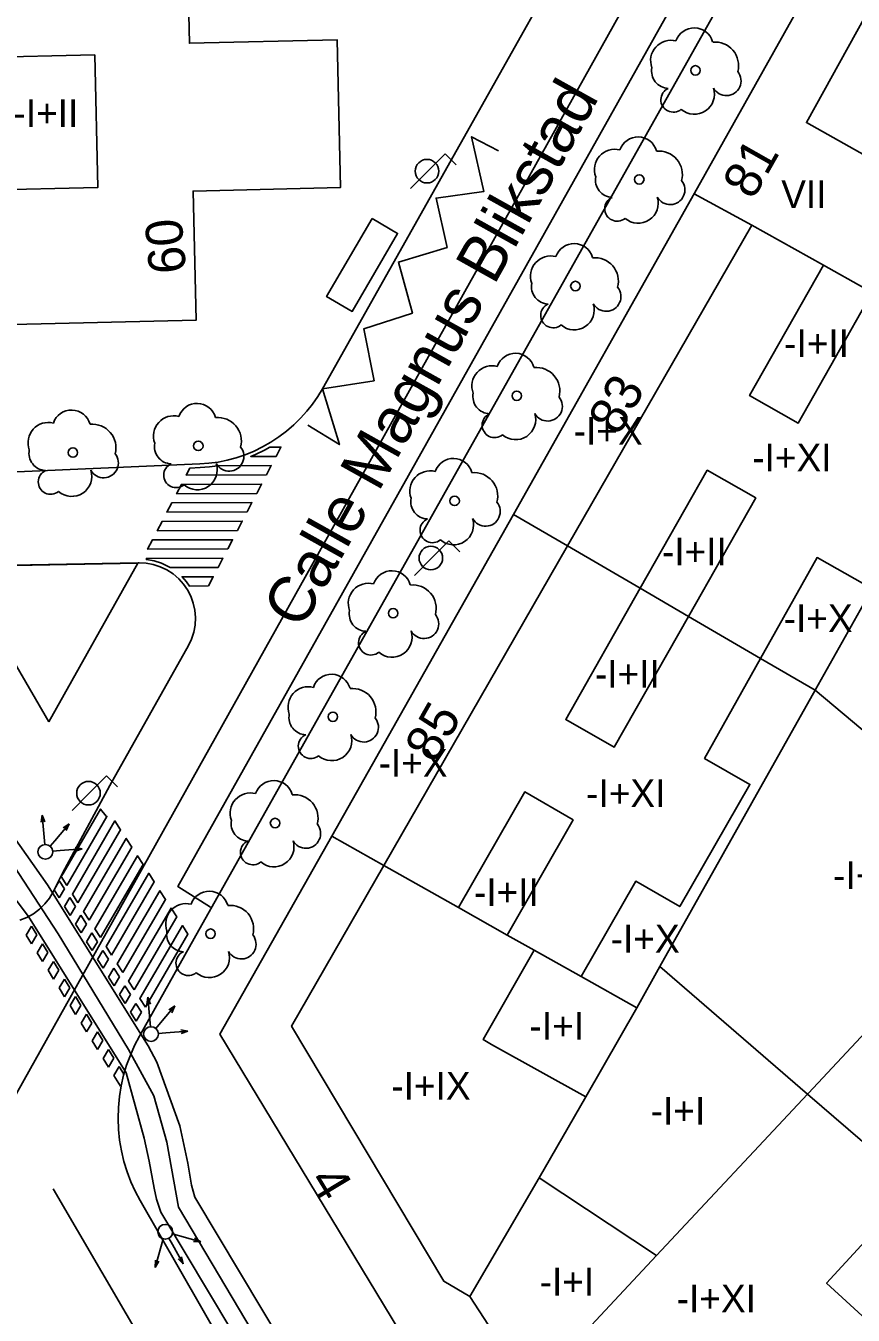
# Model space of a CAD drawing. Extents: x 282771 to 285132, y 4823109 to 4825496.
# Drawn here: x 284216.4 to 284261.2, y 4823545.5 to 4823615.2 of the extents above; entities that cross this region are included whole.
import ezdxf

# ---------------------------------------------------------------- set-up
doc = ezdxf.new("R2010")
doc.units = 0
for name, color, linetype in [('ACERA-BORDILLO', 7, 'Continuous'), ('ARBOL', 7, 'Continuous'), ('BORDILLO', 7, 'Continuous'), ('CALLE-EJE', 7, 'Continuous'), ('CALLE-TEXTO', 7, 'Continuous'), ('CARGA_DESCARGA', 7, 'Continuous'), ('CARRIL-BICI-AREA', 7, 'Continuous'), ('CARRIL-BICI-EJE', 7, 'Continuous'), ('EDIFICIO', 7, 'Continuous'), ('FAROLA', 7, 'Continuous'), ('INTERIOR-EDIFICIO', 7, 'Continuous'), ('MARQUESINA-BUS', 7, 'Continuous'), ('MEDIANERA', 7, 'Continuous'), ('NUM-PORTAL', 7, 'Continuous'), ('PASO-PEATONES', 7, 'Continuous'), ('SEMAFORO', 7, 'Continuous'), ('SENAL-VIARIA', 7, 'Continuous'), ('TXT-ALTURA-EDIFICIO', 7, 'Continuous'), ('ZONA-VERDE', 7, 'Continuous')]:
    doc.layers.add(name, color=color, linetype=linetype)

msp = doc.modelspace()

# ---------------------------------------------------------------- linework, layer by layer
at = {"layer": 'ACERA-BORDILLO'}
for points in [[(284222.605, 4823551.669), (284222.342, 4823552.163), (284222.108, 4823552.679), (284221.904, 4823553.216), (284221.733, 4823553.771), (284221.597, 4823554.34), (284221.499, 4823554.921), (284221.438, 4823555.51), (284221.416, 4823556.102), (284221.433, 4823556.695), (284221.488, 4823557.284), (284221.582, 4823557.866), (284221.713, 4823558.436), (284221.879, 4823558.992), (284222.078, 4823559.531), (284222.308, 4823560.049), (284222.567, 4823560.545), (284225.537, 4823565.839), (284259.097, 4823625.549)], [(284247.382, 4823622.083), (284232.471, 4823595.59), (284232.218, 4823595.171), (284231.936, 4823594.762), (284231.625, 4823594.368), (284231.286, 4823593.989), (284230.921, 4823593.631), (284230.531, 4823593.294), (284230.119, 4823592.982), (284229.686, 4823592.696), (284229.236, 4823592.44), (284228.771, 4823592.213), (284228.294, 4823592.018), (284227.809, 4823591.854), (284227.318, 4823591.723), (284226.826, 4823591.624), (284226.334, 4823591.557), (284225.846, 4823591.521), (284204.782, 4823590.609)], [(284235.664, 4823528.86), (284222.605, 4823551.669)]]:
    msp.add_lwpolyline(points, dxfattribs=at)
at = {"layer": 'ARBOL'}
for centre in [(284252.657, 4823612.819), (284249.617, 4823606.919), (284246.157, 4823601.149), (284242.987, 4823595.209), (284225.757, 4823592.499), (284218.967, 4823592.139), (284239.627, 4823589.519), (284236.297, 4823583.439), (284233.037, 4823577.839), (284229.907, 4823572.089), (284226.417, 4823566.099)]:
    msp.add_circle(centre, 0.255, dxfattribs=at)
for centre, radius, start, end in [((284252.587, 4823614.079), 1.038, 15.64228, 161.38435), ((284251.327, 4823613.349), 1.097, 75.4318, 200.55608), ((284253.717, 4823613.079), 1.272, 345.03273, 95.79925), ((284251.217, 4823612.779), 0.935, 168.59898, 268.13236), ((284254.327, 4823612.249), 0.797, 208.96246, 38.99103), ((284251.457, 4823611.229), 0.672, 113.73672, 309.4725), ((284252.597, 4823611.529), 1.086, 228.95447, 17.92796), ((284249.547, 4823608.179), 1.038, 15.64228, 161.38435), ((284248.287, 4823607.449), 1.097, 75.4318, 200.55608), ((284250.677, 4823607.179), 1.272, 345.03273, 95.79925), ((284248.177, 4823606.879), 0.935, 168.59898, 268.13236), ((284251.287, 4823606.349), 0.797, 208.96246, 38.99103), ((284248.417, 4823605.329), 0.672, 113.73672, 309.4725), ((284249.557, 4823605.629), 1.086, 228.95447, 17.92796), ((284246.087, 4823602.409), 1.038, 15.64228, 161.38435), ((284244.827, 4823601.679), 1.097, 75.4318, 200.55608), ((284247.217, 4823601.409), 1.272, 345.03273, 95.79925), ((284244.717, 4823601.109), 0.935, 168.59898, 268.13236), ((284247.827, 4823600.579), 0.797, 208.96246, 38.99103), ((284244.957, 4823599.559), 0.672, 113.73672, 309.4725), ((284246.097, 4823599.859), 1.086, 228.95447, 17.92796), ((284241.657, 4823595.739), 1.097, 75.4318, 200.55608), ((284242.917, 4823596.469), 1.038, 15.64228, 161.38435), ((284244.047, 4823595.469), 1.272, 345.03273, 95.79925), ((284225.687, 4823593.759), 1.038, 15.64228, 161.38435), ((284241.547, 4823595.169), 0.935, 168.59898, 268.13236), ((284244.657, 4823594.639), 0.797, 208.96246, 38.99103), ((284218.897, 4823593.399), 1.038, 15.64228, 161.38435), ((284224.427, 4823593.029), 1.097, 75.4318, 200.55608), ((284241.787, 4823593.619), 0.672, 113.73672, 309.4725), ((284242.927, 4823593.919), 1.086, 228.95447, 17.92796), ((284217.637, 4823592.669), 1.097, 75.4318, 200.55608), ((284220.027, 4823592.399), 1.272, 345.03273, 95.79925), ((284226.817, 4823592.759), 1.272, 345.03273, 95.79925), ((284217.527, 4823592.099), 0.935, 168.59898, 268.13236), ((284220.637, 4823591.569), 0.797, 208.96246, 38.99103), ((284224.317, 4823592.459), 0.935, 168.59898, 268.13236), ((284227.427, 4823591.929), 0.797, 208.96246, 38.99103), ((284224.557, 4823590.909), 0.672, 113.73672, 309.4725), ((284225.697, 4823591.209), 1.086, 228.95447, 17.92796), ((284239.557, 4823590.779), 1.038, 15.64228, 161.38435), ((284217.767, 4823590.549), 0.672, 113.73672, 309.4725), ((284218.907, 4823590.849), 1.086, 228.95447, 17.92796), ((284238.297, 4823590.049), 1.097, 75.4318, 200.55608), ((284240.687, 4823589.779), 1.272, 345.03273, 95.79925), ((284238.187, 4823589.479), 0.935, 168.59898, 268.13236), ((284241.297, 4823588.949), 0.797, 208.96246, 38.99103), ((284238.427, 4823587.929), 0.672, 113.73672, 309.4725), ((284239.567, 4823588.229), 1.086, 228.95447, 17.92796), ((284236.227, 4823584.699), 1.038, 15.64228, 161.38435), ((284234.967, 4823583.969), 1.097, 75.4318, 200.55608), ((284237.357, 4823583.699), 1.272, 345.03273, 95.79925), ((284234.857, 4823583.399), 0.935, 168.59898, 268.13236), ((284237.967, 4823582.869), 0.797, 208.96246, 38.99103), ((284235.097, 4823581.849), 0.672, 113.73672, 309.4725), ((284236.237, 4823582.149), 1.086, 228.95447, 17.92796), ((284232.967, 4823579.099), 1.038, 15.64228, 161.38435), ((284231.707, 4823578.369), 1.097, 75.4318, 200.55608), ((284234.097, 4823578.099), 1.272, 345.03273, 95.79925), ((284231.597, 4823577.799), 0.935, 168.59898, 268.13236), ((284234.707, 4823577.269), 0.797, 208.96246, 38.99103), ((284231.837, 4823576.249), 0.672, 113.73672, 309.4725), ((284232.977, 4823576.549), 1.086, 228.95447, 17.92796), ((284229.837, 4823573.349), 1.038, 15.64228, 161.38435), ((284228.577, 4823572.619), 1.097, 75.4318, 200.55608), ((284230.967, 4823572.349), 1.272, 345.03273, 95.79925), ((284228.467, 4823572.049), 0.935, 168.59898, 268.13236), ((284231.577, 4823571.519), 0.797, 208.96246, 38.99103), ((284228.707, 4823570.499), 0.672, 113.73672, 309.4725), ((284229.847, 4823570.799), 1.086, 228.95447, 17.92796), ((284226.347, 4823567.359), 1.038, 15.64228, 161.38435), ((284225.087, 4823566.629), 1.097, 75.4318, 200.55608), ((284227.477, 4823566.359), 1.272, 345.03273, 95.79925), ((284224.977, 4823566.059), 0.935, 168.59898, 268.13236), ((284228.087, 4823565.529), 0.797, 208.96246, 38.99103), ((284225.217, 4823564.509), 0.672, 113.73672, 309.4725), ((284226.357, 4823564.809), 1.086, 228.95447, 17.92796)]:
    msp.add_arc(centre, radius, start, end, dxfattribs=at)
at = {"layer": 'BORDILLO'}
msp.add_lwpolyline([(284212.787, 4823585.989), (284222.495, 4823586.162), (284222.549, 4823586.163), (284222.93, 4823586.145), (284223.316, 4823586.077), (284223.696, 4823585.957), (284224.06, 4823585.785), (284224.397, 4823585.567), (284224.7, 4823585.307), (284224.962, 4823585.016), (284225.178, 4823584.701), (284225.352, 4823584.362), (284225.485, 4823583.993), (284225.569, 4823583.604), (284225.602, 4823583.203), (284225.58, 4823582.801), (284225.506, 4823582.409), (284225.383, 4823582.038), (284225.218, 4823581.694), (284220.965, 4823574.124), (284218.407, 4823569.379), (284217.899, 4823568.363), (284217.703, 4823568.028), (284217.458, 4823567.712), (284217.168, 4823567.427), (284216.838, 4823567.182), (284216.478, 4823566.984), (284216.099, 4823566.838)], dxfattribs=at)
at = {"layer": 'CALLE-EJE'}
msp.add_lwpolyline([(284211.347, 4823549.319), (284249.577, 4823617.689), (284263.797, 4823640.879)], dxfattribs=at)
at = {"layer": 'CARGA_DESCARGA'}
msp.add_lwpolyline([(284231.676, 4823593.622), (284233.388, 4823592.568), (284232.471, 4823595.59), (284235.264, 4823596.026), (284234.704, 4823598.825), (284237.337, 4823599.681), (284236.58, 4823602.447), (284239.214, 4823603.238), (284238.621, 4823605.905), (284241.201, 4823606.263), (284240.542, 4823609.227), (284241.991, 4823608.47)], dxfattribs=at)
at = {"layer": 'CARRIL-BICI-AREA'}
for points in [[(284235.402, 4823535.409), (284225.57, 4823551.834), (284225.381, 4823552.486), (284225.194, 4823553.681), (284224.757, 4823555.702), (284223.505, 4823559.152), (284223.034, 4823560.038), (284217.591, 4823568.749), (284215.288, 4823572.033)], [(284214.04, 4823570.35), (284216.576, 4823567.034), (284221.86, 4823558.574), (284222.819, 4823555.032), (284223.093, 4823553.784), (284223.371, 4823552.323), (284223.496, 4823551.728), (284223.732, 4823551.037), (284234.05, 4823533.782), (284237.501, 4823529.048), (284239.148, 4823527.054), (284240.275, 4823525.961), (284241.333, 4823525.129), (284242.2, 4823524.452), (284243.171, 4823523.828), (284244.767, 4823523.169), (284246.241, 4823522.753), (284247.888, 4823522.389), (284249.934, 4823521.955), (284252.657, 4823521.556), (284257.096, 4823521.158), (284260.644, 4823520.74)]]:
    msp.add_lwpolyline(points, dxfattribs=at)
at = {"layer": 'CARRIL-BICI-EJE'}
msp.add_lwpolyline([(284215.265, 4823570.549), (284218.177, 4823566.097), (284221.975, 4823559.827), (284223.35, 4823557.329), (284224.049, 4823554.812), (284224.678, 4823551.292), (284234.479, 4823534.812), (284238.542, 4823529.486), (284241.361, 4823526.526), (284243.527, 4823525.081), (284246.137, 4823523.869), (284251.682, 4823522.843), (284256.364, 4823522.19), (284260.921, 4823521.817), (284267.397, 4823515.687), (284273.876, 4823509.571), (284342.869, 4823585.356), (284344.418, 4823586.702), (284346.824, 4823588.007), (284349.882, 4823588.905)], dxfattribs=at)
at = {"layer": 'EDIFICIO'}
for points in [[(284274.437, 4823544.129), (284262.327, 4823530.95), (284257.307, 4823525.49), (284247.387, 4823526.86), (284241.067, 4823537.3), (284226.927, 4823560.659), (284232.977, 4823571.379), (284242.807, 4823588.789), (284252.607, 4823606.169), (284262.347, 4823623.549), (284266.857, 4823625.589), (284288.747, 4823584.619), (284297.077, 4823568.809), (284285.407, 4823556.089), (284274.437, 4823544.129)], [(284199.897, 4823605.689), (284199.717, 4823613.689), (284207.717, 4823613.879), (284207.557, 4823620.879), (284218.887, 4823621.139), (284225.117, 4823621.289), (284225.277, 4823614.289), (284233.267, 4823614.479), (284233.447, 4823606.479), (284225.477, 4823606.289), (284225.637, 4823599.299), (284208.077, 4823598.889), (284207.907, 4823605.879), (284199.897, 4823605.689)]]:
    msp.add_lwpolyline(points, dxfattribs=at)
at = {"layer": 'FAROLA'}
for p, q in [((284239.11, 4823608.294), (284238.17, 4823607.364)), ((284239.7, 4823607.704), (284239.11, 4823608.294)), ((284238.17, 4823607.364), (284237.24, 4823606.424)), ((284239.319, 4823587.357), (284238.379, 4823586.427)), ((284239.908, 4823586.767), (284239.319, 4823587.357)), ((284238.379, 4823586.427), (284237.449, 4823585.487)), ((284220.793, 4823574.633), (284219.853, 4823573.703)), ((284221.383, 4823574.043), (284220.793, 4823574.633)), ((284219.853, 4823573.703), (284218.923, 4823572.763))]:
    msp.add_line(p, q, dxfattribs=at)
for centre in [(284238.13, 4823607.364), (284238.339, 4823586.427), (284219.813, 4823573.703)]:
    msp.add_circle(centre, 0.637, dxfattribs=at)
at = {"layer": 'INTERIOR-EDIFICIO'}
for points in [[(284220.157, 4823613.659), (284220.317, 4823606.479), (284214.107, 4823606.339), (284213.947, 4823613.519), (284220.157, 4823613.659)], [(284261.764, 4823601.057), (284259.582, 4823602.275), (284255.587, 4823595.219), (284258.217, 4823593.729), (284262.225, 4823600.799)], [(284265.792, 4823591.112), (284259.137, 4823579.279), (284250.737, 4823564.329), (284249.477, 4823562.079), (284246.467, 4823563.776), (284243.932, 4823565.205), (284241.177, 4823560.369), (284241.617, 4823560.109), (284246.72, 4823557.266), (284244.207, 4823552.879), (284240.447, 4823546.459), (284243.757, 4823541.389), (284250.557, 4823548.679)], [(284252.277, 4823583.269), (284248.257, 4823576.189), (284245.637, 4823577.689), (284249.673, 4823584.79), (284253.297, 4823591.179), (284255.917, 4823589.679), (284252.277, 4823583.269)], [(284242.473, 4823566.027), (284239.839, 4823567.512), (284243.417, 4823573.769), (284246.037, 4823572.259), (284242.473, 4823566.027)], [(284250.557, 4823548.679), (284258.725, 4823557.424), (284258.767, 4823557.469), (284270.347, 4823569.869)], [(284264.537, 4823552.399), (284265.177, 4823553.099), (284268.387, 4823556.609), (284270.947, 4823554.269), (284267.665, 4823550.689), (284262.307, 4823544.839), (284259.747, 4823547.179), (284264.537, 4823552.399)]]:
    msp.add_lwpolyline(points, dxfattribs=at)
at = {"layer": 'MARQUESINA-BUS'}
msp.add_lwpolyline([(284235.161, 4823604.803), (284232.701, 4823600.575), (284234.082, 4823599.772), (284236.542, 4823603.999), (284235.161, 4823604.803)], dxfattribs=at)
at = {"layer": 'MEDIANERA'}
for points in [[(284266.297, 4823609.079), (284271.177, 4823611.679), (284266.177, 4823621.019), (284264.577, 4823620.709), (284258.657, 4823609.989), (284264.847, 4823606.509)], [(284255.704, 4823604.44), (284252.592, 4823606.142)], [(284245.731, 4823587.086), (284255.704, 4823604.44)], [(284259.582, 4823602.275), (284255.704, 4823604.44)], [(284266.024, 4823598.679), (284263.027, 4823593.329), (284265.687, 4823591.839), (284261.827, 4823584.989), (284259.237, 4823586.449), (284256.183, 4823580.999)], [(284245.731, 4823587.086), (284242.807, 4823588.789)], [(284235.802, 4823569.787), (284245.731, 4823587.086)], [(284245.731, 4823587.086), (284249.673, 4823584.79), (284252.279, 4823583.273), (284256.183, 4823580.999)], [(284246.467, 4823563.776), (284249.427, 4823568.939), (284251.807, 4823567.569), (284255.607, 4823574.179), (284253.147, 4823575.589), (284256.183, 4823580.999)], [(284281.99, 4823559.213), (284278.44, 4823562.464), (284275.892, 4823564.796), (284270.347, 4823569.869), (284259.137, 4823579.279), (284256.183, 4823580.999)], [(284235.802, 4823569.787), (284232.977, 4823571.379)], [(284240.447, 4823546.459), (284239.047, 4823547.289), (284230.807, 4823561.099), (284235.802, 4823569.787)], [(284239.839, 4823567.512), (284235.802, 4823569.787)], [(284243.932, 4823565.205), (284242.473, 4823566.027)], [(284250.737, 4823564.329), (284258.725, 4823557.424), (284264.537, 4823552.399)], [(284249.477, 4823562.079), (284246.72, 4823557.266)], [(284244.207, 4823552.879), (284250.557, 4823548.679)]]:
    msp.add_lwpolyline(points, dxfattribs=at)
at = {"layer": 'PASO-PEATONES'}
for p, q in [((284218.22, 4823568.962), (284217.956, 4823568.47)), ((284218.511, 4823568.526), (284218.248, 4823568.947)), ((284217.956, 4823568.47), (284218.223, 4823568.043)), ((284218.223, 4823568.043), (284218.511, 4823568.526)), ((284218.809, 4823568.049), (284218.521, 4823567.567)), ((284218.521, 4823567.567), (284218.819, 4823567.09)), ((284219.107, 4823567.573), (284218.809, 4823568.049)), ((284218.819, 4823567.09), (284219.107, 4823567.573)), ((284219.404, 4823567.096), (284219.116, 4823566.614)), ((284219.702, 4823566.62), (284219.404, 4823567.096)), ((284216.723, 4823566.507), (284216.435, 4823566.024)), ((284217.021, 4823566.03), (284216.723, 4823566.507)), ((284219.116, 4823566.614), (284219.414, 4823566.137)), ((284219.414, 4823566.137), (284219.702, 4823566.62)), ((284220, 4823566.143), (284219.712, 4823565.66)), ((284220.298, 4823565.666), (284220, 4823566.143)), ((284216.435, 4823566.024), (284216.733, 4823565.548)), ((284216.733, 4823565.548), (284217.021, 4823566.03)), ((284217.319, 4823565.554), (284217.031, 4823565.071)), ((284217.617, 4823565.077), (284217.319, 4823565.554)), ((284219.712, 4823565.66), (284220.01, 4823565.184)), ((284220.01, 4823565.184), (284220.298, 4823565.666)), ((284217.031, 4823565.071), (284217.329, 4823564.595)), ((284217.329, 4823564.595), (284217.617, 4823565.077)), ((284220.596, 4823565.19), (284220.308, 4823564.707)), ((284220.893, 4823564.713), (284220.596, 4823565.19)), ((284217.915, 4823564.601), (284217.627, 4823564.118)), ((284217.627, 4823564.118), (284217.924, 4823563.642)), ((284218.212, 4823564.124), (284217.915, 4823564.601)), ((284217.924, 4823563.642), (284218.212, 4823564.124)), ((284220.308, 4823564.707), (284220.605, 4823564.231)), ((284220.605, 4823564.231), (284220.893, 4823564.713)), ((284221.191, 4823564.237), (284220.903, 4823563.754)), ((284221.489, 4823563.76), (284221.191, 4823564.237)), ((284218.51, 4823563.647), (284218.222, 4823563.165)), ((284218.808, 4823563.171), (284218.51, 4823563.647)), ((284220.903, 4823563.754), (284221.201, 4823563.277)), ((284221.201, 4823563.277), (284221.489, 4823563.76)), ((284218.222, 4823563.165), (284218.52, 4823562.688)), ((284218.52, 4823562.688), (284218.808, 4823563.171)), ((284219.106, 4823562.694), (284218.818, 4823562.212)), ((284219.404, 4823562.218), (284219.106, 4823562.694)), ((284221.787, 4823563.283), (284221.499, 4823562.801)), ((284221.499, 4823562.801), (284221.797, 4823562.324)), ((284222.085, 4823562.807), (284221.787, 4823563.283)), ((284221.797, 4823562.324), (284222.085, 4823562.807)), ((284218.818, 4823562.212), (284219.116, 4823561.735)), ((284219.116, 4823561.735), (284219.404, 4823562.218)), ((284222.382, 4823562.33), (284222.094, 4823561.848)), ((284222.68, 4823561.854), (284222.382, 4823562.33)), ((284219.701, 4823561.741), (284219.413, 4823561.259)), ((284219.413, 4823561.259), (284219.711, 4823560.782)), ((284219.999, 4823561.265), (284219.701, 4823561.741)), ((284219.711, 4823560.782), (284219.999, 4823561.265)), ((284222.094, 4823561.848), (284222.392, 4823561.371)), ((284222.392, 4823561.371), (284222.68, 4823561.854)), ((284220.297, 4823560.788), (284220.009, 4823560.305)), ((284220.595, 4823560.311), (284220.297, 4823560.788)), ((284220.009, 4823560.305), (284220.307, 4823559.829)), ((284220.307, 4823559.829), (284220.595, 4823560.311)), ((284220.893, 4823559.835), (284220.605, 4823559.352)), ((284220.605, 4823559.352), (284220.902, 4823558.876)), ((284221.19, 4823559.358), (284220.893, 4823559.835)), ((284220.902, 4823558.876), (284221.19, 4823559.358)), ((284221.47, 4823558.911), (284221.184, 4823558.424)), ((284221.73, 4823558.494), (284221.47, 4823558.911)), ((284221.184, 4823558.424), (284221.547, 4823557.844))]:
    msp.add_line(p, q, dxfattribs=at)
for points in [[(284229.961, 4823591.93), (284228.596, 4823591.925), (284228.853, 4823592.03), (284229.329, 4823592.263), (284229.621, 4823592.429), (284229.791, 4823592.43), (284230.223, 4823592.431)], [(284229.438, 4823590.928), (284225.103, 4823590.912), (284225.304, 4823591.297), (284225.857, 4823591.321), (284226.355, 4823591.358), (284226.798, 4823591.419), (284226.859, 4823591.419), (284229.7, 4823591.429)], [(284228.915, 4823589.927), (284224.58, 4823589.91), (284224.841, 4823590.411), (284229.177, 4823590.428)], [(284228.392, 4823588.925), (284224.057, 4823588.909), (284224.318, 4823589.409), (284228.654, 4823589.425)], [(284227.869, 4823587.923), (284223.534, 4823587.907), (284223.795, 4823588.408), (284228.13, 4823588.424)], [(284227.346, 4823586.921), (284223.011, 4823586.905), (284223.272, 4823587.406), (284227.607, 4823587.422)], [(284223.363, 4823586.272), (284222.952, 4823586.344), (284222.952, 4823586.405), (284227.084, 4823586.42), (284226.823, 4823585.919), (284224.236, 4823585.909), (284224.157, 4823585.96), (284223.769, 4823586.143)], [(284225.119, 4823585.14), (284224.875, 4823585.412), (284226.561, 4823585.418), (284226.3, 4823584.917), (284225.275, 4823584.913)], [(284218.637, 4823568.715), (284218.333, 4823569.187), (284218.435, 4823569.363), (284220.465, 4823572.843), (284220.775, 4823572.465), (284220.811, 4823572.443)], [(284219.244, 4823567.772), (284218.94, 4823568.244), (284221.247, 4823572.199), (284221.551, 4823571.727)], [(284219.852, 4823566.829), (284219.548, 4823567.301), (284221.855, 4823571.256), (284222.159, 4823570.784)], [(284220.459, 4823565.886), (284220.156, 4823566.358), (284222.463, 4823570.313), (284222.766, 4823569.841)], [(284221.067, 4823564.943), (284220.763, 4823565.415), (284223.07, 4823569.37), (284223.374, 4823568.898)], [(284221.675, 4823564.001), (284221.371, 4823564.472), (284223.678, 4823568.427), (284223.982, 4823567.955)], [(284222.282, 4823563.058), (284221.979, 4823563.529), (284224.286, 4823567.484), (284224.589, 4823567.012)], [(284222.89, 4823562.115), (284222.586, 4823562.586), (284224.893, 4823566.541), (284225.197, 4823566.07)]]:
    msp.add_lwpolyline(points, close=True, dxfattribs=at)
for points in [[(284218.248, 4823568.947), (284218.22, 4823568.962)], [(284221.582, 4823557.866), (284221.713, 4823558.436), (284221.73, 4823558.494)], [(284221.547, 4823557.844), (284221.582, 4823557.866)]]:
    msp.add_lwpolyline(points, dxfattribs=at)
at = {"layer": 'SEMAFORO'}
for p, q in [((284217.248, 4823572.135), (284217.316, 4823572.522)), ((284217.316, 4823572.522), (284217.415, 4823571.326)), ((284217.316, 4823572.522), (284217.447, 4823572.151)), ((284217.993, 4823571.133), (284218.77, 4823572.05)), ((284218.437, 4823571.832), (284218.77, 4823572.05)), ((284218.609, 4823571.685), (284218.77, 4823572.05)), ((284217.415, 4823571.326), (284217.448, 4823570.927)), ((284217.737, 4823570.831), (284217.993, 4823571.133)), ((284217.879, 4823570.561), (284218.278, 4823570.594)), ((284218.278, 4823570.594), (284219.474, 4823570.693)), ((284219.087, 4823570.761), (284219.474, 4823570.693)), ((284219.103, 4823570.562), (284219.474, 4823570.693)), ((284222.965, 4823562.273), (284223.033, 4823562.66)), ((284223.033, 4823562.66), (284223.132, 4823561.464)), ((284223.033, 4823562.66), (284223.164, 4823562.289)), ((284223.71, 4823561.271), (284224.487, 4823562.188)), ((284224.154, 4823561.97), (284224.487, 4823562.188)), ((284224.327, 4823561.823), (284224.487, 4823562.188)), ((284223.132, 4823561.464), (284223.165, 4823561.065)), ((284223.454, 4823560.968), (284223.71, 4823561.271)), ((284223.597, 4823560.699), (284223.995, 4823560.732)), ((284223.995, 4823560.732), (284225.191, 4823560.831)), ((284224.804, 4823560.899), (284225.191, 4823560.831)), ((284224.821, 4823560.7), (284225.191, 4823560.831)), ((284223.858, 4823549.582), (284223.75, 4823549.197)), ((284224.16, 4823549.622), (284224.354, 4823549.277)), ((284224.736, 4823549.752), (284224.351, 4823549.86)), ((284225.892, 4823549.428), (284224.736, 4823549.752)), ((284225.892, 4823549.428), (284225.499, 4823549.434)), ((284225.553, 4823549.627), (284225.892, 4823549.428)), ((284223.75, 4823549.197), (284223.427, 4823548.041)), ((284224.354, 4823549.277), (284224.943, 4823548.229)), ((284223.433, 4823548.434), (284223.427, 4823548.041)), ((284223.625, 4823548.38), (284223.427, 4823548.041)), ((284224.658, 4823548.507), (284224.943, 4823548.229)), ((284224.855, 4823548.618), (284224.943, 4823548.229))]:
    msp.add_line(p, q, dxfattribs=at)
for centre in [(284217.481, 4823570.528), (284223.198, 4823560.666), (284223.966, 4823549.967)]:
    msp.add_circle(centre, 0.4, dxfattribs=at)
at = {"layer": 'SENAL-VIARIA'}
for points in [[(284255.907, 4823619.899), (284253.997, 4823620.969), (284224.643, 4823568.662), (284226.411, 4823567.533)], [(284223.175, 4823543.278), (284217.909, 4823552.301)]]:
    msp.add_lwpolyline(points, dxfattribs=at)
at = {"layer": 'ZONA-VERDE'}
for p, q in [((284212.783, 4823585.976), (284222.49, 4823586.148)), ((284217.665, 4823577.557), (284212.783, 4823585.976)), ((284222.49, 4823586.148), (284217.665, 4823577.557))]:
    msp.add_line(p, q, dxfattribs=at)

# ---------------------------------------------------------------- texts
at = {"layer": 'CALLE-TEXTO'}
msp.add_text('Calle Magnus Blikstad', height=2.5, rotation=60.78768, dxfattribs=at).set_placement((284231.328, 4823582.491))
at = {"layer": 'NUM-PORTAL'}
for s, rotation, p in [('81', 60.45004, (284255.767, 4823605.759)), ('60', 95.11004, (284225.109, 4823601.902)), ('83', 60.45004, (284248.496, 4823592.986)), ('85', 60.45004, (284238.568, 4823575.257)), ('4', 301.03004, (284231.691, 4823552.755))]:
    msp.add_text(s, height=2, rotation=rotation, dxfattribs=at).set_placement(p)
at = {"layer": 'TXT-ALTURA-EDIFICIO'}
for s, p in [('-I+II', (284215.753, 4823609.759)), ('VII', (284257.297, 4823605.369)), ('-I+II', (284257.453, 4823597.299)), ('-I+X', (284246.068, 4823592.559)), ('-I+XI', (284255.729, 4823591.119)), ('-I+II', (284250.843, 4823586.029)), ('-I+X', (284257.428, 4823582.419)), ('-I+II', (284247.213, 4823579.409)), ('-I+X', (284235.508, 4823574.591)), ('-I+XI', (284246.739, 4823572.949)), ('-I+I', (284260.103, 4823568.509)), ('-I+II', (284240.673, 4823567.599)), ('-I+X', (284248.068, 4823565.079)), ('-I+I', (284243.674, 4823560.359)), ('-I+IX', (284236.198, 4823557.119)), ('-I+I', (284250.234, 4823555.769)), ('-I+I', (284244.224, 4823546.519)), ('-I+XI', (284251.641, 4823545.609))]:
    msp.add_text(s, height=1.5, rotation=0.00004, dxfattribs=at).set_placement(p)

doc.saveas('drawing.dxf')
